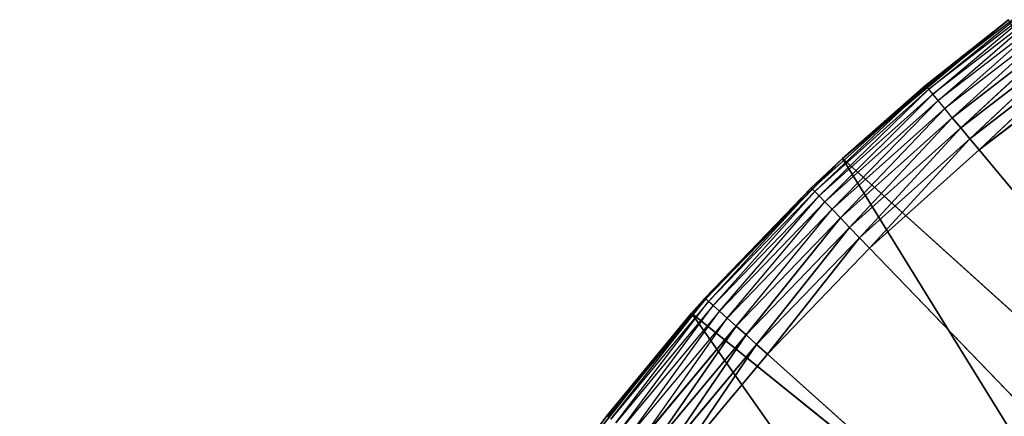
# Model space of a CAD drawing. Header units: centimetres. Extents: x 0.1 to 22.3, y 0.1 to 22.3.
# Tile 573 of 632: x 20.2519 to 20.4864, y 21.0713 to 21.1658. Entities that reach past the tile are written whole.
import ezdxf

# ---------------------------------------------------------------- set-up
doc = ezdxf.new("R2010")
doc.units = ezdxf.units.CM
doc.header["$LTSCALE"] = 2.54
doc.layers.get('0').update_dxf_attribs({"true_color": 0xff5454})

# ---------------------------------------------------------------- blocks, each defined once
blk = doc.blocks.new('Kosz na _mieci DELLA.STL')
at = {"color": 0}
for p, q in [((20.49672, 21.1722, 15.56653), (20.46783, 21.14989, 15.56653)), ((20.46841, 21.1492, 15.56316), (20.49672, 21.1722, 15.56653)), ((20.49725, 21.17146, 15.56316), (20.46841, 21.1492, 15.56316)), ((20.46935, 21.14807, 15.56), (20.49725, 21.17146, 15.56316)), ((20.4981, 21.17027, 15.56), (20.46935, 21.14807, 15.56)), ((20.47063, 21.14653, 15.55714), (20.4981, 21.17027, 15.56)), ((20.49927, 21.16864, 15.55714), (20.47063, 21.14653, 15.55714)), ((20.47221, 21.14463, 15.55468), (20.49927, 21.16864, 15.55714)), ((20.5007, 21.16664, 15.55468), (20.47221, 21.14463, 15.55468)), ((20.47403, 21.14244, 15.55268), (20.5007, 21.16664, 15.55468)), ((20.44784, 21.13274, 15.75), (20.48737, 21.16572, 15.75)), ((20.44784, 21.13274, 15.75), (20.48737, 21.16572, 15.75)), ((20.48737, 21.16572, 15.75), (20.46764, 21.15012, 15.57)), ((20.48737, 21.16572, 15.75), (20.46764, 21.15012, 15.57)), ((20.48737, 21.16572, 15.57), (20.46764, 21.15012, 15.57)), ((20.46783, 21.14989, 15.56653), (20.48737, 21.16572, 15.57)), ((20.50236, 21.16431, 15.55268), (20.47403, 21.14244, 15.55268)), ((20.47606, 21.14001, 15.55121), (20.50236, 21.16431, 15.55268)), ((20.47606, 21.14001, 15.55121), (20.50236, 21.16431, 15.55268)), ((20.5042, 21.16174, 15.55121), (20.47606, 21.14001, 15.55121)), ((20.5042, 21.16174, 15.55121), (20.47606, 21.14001, 15.55121)), ((20.47821, 21.13742, 15.5503), (20.5042, 21.16174, 15.55121)), ((20.47821, 21.13742, 15.5503), (20.5042, 21.16174, 15.55121)), ((20.50616, 21.159, 15.5503), (20.47821, 21.13742, 15.5503)), ((20.50616, 21.159, 15.5503), (20.47821, 21.13742, 15.5503)), ((20.48043, 21.13475, 15.55), (20.50616, 21.159, 15.5503)), ((20.48043, 21.13475, 15.55), (20.50616, 21.159, 15.5503)), ((20.48043, 21.13475, 15.55), (20.50818, 21.15618, 15.55)), ((20.48043, 21.13475, 15.55), (20.50818, 21.15618, 15.55)), ((20.44784, 21.13274, 15.75), (20.46764, 21.15012, 15.57)), ((20.46764, 21.15012, 15.57), (20.44784, 21.13274, 15.57)), ((20.44784, 21.13274, 15.75), (20.46764, 21.15012, 15.57)), ((20.46764, 21.15012, 15.57), (20.46783, 21.14989, 15.56653)), ((20.46783, 21.14989, 15.56653), (20.44065, 21.12553, 15.56653)), ((20.44128, 21.12488, 15.56316), (20.46783, 21.14989, 15.56653)), ((20.46841, 21.1492, 15.56316), (20.44128, 21.12488, 15.56316)), ((20.4423, 21.12382, 15.56), (20.46841, 21.1492, 15.56316)), ((20.46935, 21.14807, 15.56), (20.4423, 21.12382, 15.56)), ((20.44369, 21.12238, 15.55714), (20.46935, 21.14807, 15.56)), ((20.44784, 21.13274, 15.57), (20.46783, 21.14989, 15.56653)), ((20.46841, 21.1492, 15.56316), (20.46783, 21.14989, 15.56653)), ((20.46935, 21.14807, 15.56), (20.46841, 21.1492, 15.56316)), ((20.47063, 21.14653, 15.55714), (20.46935, 21.14807, 15.56)), ((20.47063, 21.14653, 15.55714), (20.44369, 21.12238, 15.55714)), ((20.4454, 21.12061, 15.55468), (20.47063, 21.14653, 15.55714)), ((20.47221, 21.14463, 15.55468), (20.47063, 21.14653, 15.55714)), ((20.47221, 21.14463, 15.55468), (20.4454, 21.12061, 15.55468)), ((20.44738, 21.11855, 15.55268), (20.47221, 21.14463, 15.55468)), ((20.47403, 21.14244, 15.55268), (20.47221, 21.14463, 15.55468)), ((20.47403, 21.14244, 15.55268), (20.44738, 21.11855, 15.55268)), ((20.44957, 21.11628, 15.55121), (20.47403, 21.14244, 15.55268)), ((20.44957, 21.11628, 15.55121), (20.47403, 21.14244, 15.55268)), ((20.47606, 21.14001, 15.55121), (20.47403, 21.14244, 15.55268)), ((20.47606, 21.14001, 15.55121), (20.47403, 21.14244, 15.55268)), ((20.47606, 21.14001, 15.55121), (20.44957, 21.11628, 15.55121)), ((20.47606, 21.14001, 15.55121), (20.44957, 21.11628, 15.55121)), ((20.45191, 21.11385, 15.5503), (20.47606, 21.14001, 15.55121)), ((20.45191, 21.11385, 15.5503), (20.47606, 21.14001, 15.55121)), ((20.47821, 21.13742, 15.5503), (20.47606, 21.14001, 15.55121)), ((20.47821, 21.13742, 15.5503), (20.47606, 21.14001, 15.55121)), ((20.47821, 21.13742, 15.5503), (20.45191, 21.11385, 15.5503)), ((20.47821, 21.13742, 15.5503), (20.45191, 21.11385, 15.5503)), ((20.45432, 21.11135, 15.55), (20.47821, 21.13742, 15.5503)), ((20.45432, 21.11135, 15.55), (20.47821, 21.13742, 15.5503)), ((20.48043, 21.13475, 15.55), (20.47821, 21.13742, 15.5503)), ((20.48043, 21.13475, 15.55), (20.47821, 21.13742, 15.5503)), ((20.45432, 21.11135, 15.55), (20.48043, 21.13475, 15.55)), ((20.45432, 21.11135, 15.55), (20.48043, 21.13475, 15.55)), ((20.78747, 20.7658, 15.55), (20.48043, 21.13475, 15.55)), ((20.78747, 20.7658, 15.55), (20.48043, 21.13475, 15.55)), ((20.41191, 21.09588, 15.75), (20.44784, 21.13274, 15.75)), ((20.41191, 21.09588, 15.75), (20.44784, 21.13274, 15.75)), ((20.41509, 21.09946, 15.57), (20.44784, 21.13274, 15.75)), ((20.41509, 21.09946, 15.57), (20.44784, 21.13274, 15.75)), ((20.44784, 21.13274, 15.57), (20.44044, 21.12575, 15.57)), ((20.44044, 21.12575, 15.57), (20.44784, 21.13274, 15.75)), ((20.44044, 21.12575, 15.57), (20.44784, 21.13274, 15.75)), ((20.44784, 21.13274, 15.57), (20.44065, 21.12553, 15.56653)), ((20.44784, 21.13274, 15.57), (20.44784, 21.13274, 15.75)), ((20.44784, 21.13274, 15.57), (20.44784, 21.13274, 15.75)), ((20.44784, 21.13274, 15.75), (20.55976, 21.03159, 15.75)), ((20.44784, 21.13274, 15.75), (20.55976, 21.03159, 15.75)), ((20.44784, 21.13274, 15.75), (20.52882, 21.00159, 15.75)), ((20.44784, 21.13274, 15.75), (20.52882, 21.00159, 15.75)), ((20.44044, 21.12575, 15.57), (20.41509, 21.09946, 15.57)), ((20.44044, 21.12575, 15.57), (20.41532, 21.09926, 15.56653)), ((20.44065, 21.12553, 15.56653), (20.41532, 21.09926, 15.56653)), ((20.41599, 21.09866, 15.56316), (20.44065, 21.12553, 15.56653)), ((20.44128, 21.12488, 15.56316), (20.41599, 21.09866, 15.56316)), ((20.41708, 21.09767, 15.56), (20.44128, 21.12488, 15.56316)), ((20.44044, 21.12575, 15.57), (20.44065, 21.12553, 15.56653)), ((20.44128, 21.12488, 15.56316), (20.44065, 21.12553, 15.56653)), ((20.4423, 21.12382, 15.56), (20.44128, 21.12488, 15.56316)), ((20.4423, 21.12382, 15.56), (20.41708, 21.09767, 15.56)), ((20.41857, 21.09634, 15.55714), (20.4423, 21.12382, 15.56)), ((20.44369, 21.12238, 15.55714), (20.41857, 21.09634, 15.55714)), ((20.42041, 21.09469, 15.55468), (20.44369, 21.12238, 15.55714)), ((20.44369, 21.12238, 15.55714), (20.4423, 21.12382, 15.56)), ((20.4454, 21.12061, 15.55468), (20.44369, 21.12238, 15.55714)), ((20.4454, 21.12061, 15.55468), (20.42041, 21.09469, 15.55468)), ((20.42254, 21.09279, 15.55268), (20.4454, 21.12061, 15.55468)), ((20.44738, 21.11855, 15.55268), (20.4454, 21.12061, 15.55468)), ((20.44738, 21.11855, 15.55268), (20.42254, 21.09279, 15.55268)), ((20.42489, 21.09068, 15.55121), (20.44738, 21.11855, 15.55268)), ((20.42489, 21.09068, 15.55121), (20.44738, 21.11855, 15.55268)), ((20.44957, 21.11628, 15.55121), (20.44738, 21.11855, 15.55268)), ((20.44957, 21.11628, 15.55121), (20.44738, 21.11855, 15.55268)), ((20.44957, 21.11628, 15.55121), (20.42489, 21.09068, 15.55121)), ((20.44957, 21.11628, 15.55121), (20.42489, 21.09068, 15.55121)), ((20.4274, 21.08843, 15.5503), (20.44957, 21.11628, 15.55121)), ((20.4274, 21.08843, 15.5503), (20.44957, 21.11628, 15.55121)), ((20.45191, 21.11385, 15.5503), (20.44957, 21.11628, 15.55121)), ((20.45191, 21.11385, 15.5503), (20.44957, 21.11628, 15.55121)), ((20.45191, 21.11385, 15.5503), (20.4274, 21.08843, 15.5503)), ((20.45191, 21.11385, 15.5503), (20.4274, 21.08843, 15.5503)), ((20.42998, 21.08611, 15.55), (20.45191, 21.11385, 15.5503)), ((20.42998, 21.08611, 15.55), (20.45191, 21.11385, 15.5503)), ((20.45432, 21.11135, 15.55), (20.45191, 21.11385, 15.5503)), ((20.45432, 21.11135, 15.55), (20.45191, 21.11385, 15.5503)), ((20.42998, 21.08611, 15.55), (20.45432, 21.11135, 15.55)), ((20.42998, 21.08611, 15.55), (20.45432, 21.11135, 15.55)), ((20.45432, 21.11135, 15.55), (20.78747, 20.7658, 15.55)), ((20.45432, 21.11135, 15.55), (20.78747, 20.7658, 15.55)), ((20.39173, 21.07139, 15.57), (20.41532, 21.09926, 15.56653)), ((20.41532, 21.09926, 15.56653), (20.39197, 21.0712, 15.56653)), ((20.39268, 21.07065, 15.56316), (20.41532, 21.09926, 15.56653)), ((20.41599, 21.09866, 15.56316), (20.39268, 21.07065, 15.56316)), ((20.39385, 21.06975, 15.56), (20.41599, 21.09866, 15.56316)), ((20.41509, 21.09946, 15.57), (20.41191, 21.09588, 15.75)), ((20.41509, 21.09946, 15.57), (20.41191, 21.09588, 15.57)), ((20.41509, 21.09946, 15.57), (20.41191, 21.09588, 15.75)), ((20.41191, 21.09588, 15.57), (20.41532, 21.09926, 15.56653)), ((20.41509, 21.09946, 15.57), (20.41532, 21.09926, 15.56653)), ((20.41599, 21.09866, 15.56316), (20.41532, 21.09926, 15.56653)), ((20.41708, 21.09767, 15.56), (20.41599, 21.09866, 15.56316)), ((20.41708, 21.09767, 15.56), (20.39385, 21.06975, 15.56)), ((20.39543, 21.06853, 15.55714), (20.41708, 21.09767, 15.56)), ((20.41857, 21.09634, 15.55714), (20.39543, 21.06853, 15.55714)), ((20.39738, 21.06702, 15.55468), (20.41857, 21.09634, 15.55714)), ((20.41857, 21.09634, 15.55714), (20.41708, 21.09767, 15.56)), ((20.42041, 21.09469, 15.55468), (20.41857, 21.09634, 15.55714)), ((20.37996, 21.05551, 15.75), (20.41191, 21.09588, 15.75)), ((20.37996, 21.05551, 15.75), (20.41191, 21.09588, 15.75)), ((20.41191, 21.09588, 15.57), (20.39173, 21.07139, 15.57)), ((20.39173, 21.07139, 15.57), (20.41191, 21.09588, 15.75)), ((20.39173, 21.07139, 15.57), (20.41191, 21.09588, 15.75)), ((20.42041, 21.09469, 15.55468), (20.39738, 21.06702, 15.55468)), ((20.39964, 21.06528, 15.55268), (20.42041, 21.09469, 15.55468)), ((20.41191, 21.09588, 15.57), (20.41191, 21.09588, 15.75)), ((20.41191, 21.09588, 15.57), (20.41191, 21.09588, 15.75)), ((20.41191, 21.09588, 15.75), (20.52882, 21.00159, 15.75)), ((20.41191, 21.09588, 15.75), (20.52882, 21.00159, 15.75)), ((20.41191, 21.09588, 15.75), (20.50181, 20.96802, 15.75)), ((20.41191, 21.09588, 15.75), (20.50181, 20.96802, 15.75)), ((20.42254, 21.09279, 15.55268), (20.42041, 21.09469, 15.55468)), ((20.42254, 21.09279, 15.55268), (20.39964, 21.06528, 15.55268)), ((20.40214, 21.06335, 15.55121), (20.42254, 21.09279, 15.55268)), ((20.40214, 21.06335, 15.55121), (20.42254, 21.09279, 15.55268)), ((20.42489, 21.09068, 15.55121), (20.42254, 21.09279, 15.55268)), ((20.42489, 21.09068, 15.55121), (20.42254, 21.09279, 15.55268)), ((20.42489, 21.09068, 15.55121), (20.40214, 21.06335, 15.55121)), ((20.42489, 21.09068, 15.55121), (20.40214, 21.06335, 15.55121)), ((20.40481, 21.06129, 15.5503), (20.42489, 21.09068, 15.55121)), ((20.40481, 21.06129, 15.5503), (20.42489, 21.09068, 15.55121)), ((20.4274, 21.08843, 15.5503), (20.42489, 21.09068, 15.55121)), ((20.4274, 21.08843, 15.5503), (20.42489, 21.09068, 15.55121)), ((20.4274, 21.08843, 15.5503), (20.40481, 21.06129, 15.5503)), ((20.4274, 21.08843, 15.5503), (20.40481, 21.06129, 15.5503)), ((20.40756, 21.05916, 15.55), (20.4274, 21.08843, 15.5503)), ((20.40756, 21.05916, 15.55), (20.4274, 21.08843, 15.5503)), ((20.42998, 21.08611, 15.55), (20.4274, 21.08843, 15.5503)), ((20.42998, 21.08611, 15.55), (20.4274, 21.08843, 15.5503)), ((20.40756, 21.05916, 15.55), (20.42998, 21.08611, 15.55)), ((20.40756, 21.05916, 15.55), (20.42998, 21.08611, 15.55)), ((20.42998, 21.08611, 15.55), (20.78747, 20.7658, 15.55)), ((20.42998, 21.08611, 15.55), (20.78747, 20.7658, 15.55)), ((20.39173, 21.07139, 15.57), (20.37996, 21.05551, 15.75)), ((20.39173, 21.07139, 15.57), (20.37996, 21.05551, 15.75)), ((20.39173, 21.07139, 15.57), (20.37996, 21.05551, 15.57)), ((20.39173, 21.07139, 15.57), (20.39197, 21.0712, 15.56653))]:
    blk.add_line(p, q, dxfattribs=at)
mesh = blk.add_polyface(dxfattribs=at)
corners = [(22.13747, 22.1158, 47.35), (0.33747, 22.1158, 47.35), (3.63747, 19.8158, 47.35)]
mesh.append_faces([[corners[k] for k in face] for face in [(0, 1, 2)]], dxfattribs={"color": 0})
mesh = blk.add_polyface(dxfattribs=at)
corners = [(22.13747, 22.1158, 47.25), (18.83747, 19.8158, 47.25), (0.33747, 22.1158, 47.25)]
mesh.append_faces([[corners[k] for k in face] for face in [(0, 1, 2)]], dxfattribs={"color": 0})
mesh = blk.add_polyface(dxfattribs=at)
corners = [(22.13747, 22.1158, 47.35), (3.63747, 19.8158, 47.35), (18.83747, 19.8158, 47.35)]
mesh.append_faces([[corners[k] for k in face] for face in [(0, 1, 2)]], dxfattribs={"color": 0})
mesh = blk.add_polyface(dxfattribs=at)
corners = [(22.13747, 22.1158, 47.35), (18.83747, 19.8158, 47.35), (19.01112, 19.80061, 47.35)]
mesh.append_faces([[corners[k] for k in face] for face in [(0, 1, 2)]], dxfattribs={"color": 0})
mesh = blk.add_polyface(dxfattribs=at)
corners = [(22.13747, 22.1158, 47.25), (19.01112, 19.80061, 47.25), (18.83747, 19.8158, 47.25)]
mesh.append_faces([[corners[k] for k in face] for face in [(0, 1, 2)]], dxfattribs={"color": 0})
mesh = blk.add_polyface(dxfattribs=at)
corners = [(22.13747, 22.1158, 47.35), (19.01112, 19.80061, 47.35), (19.1795, 19.75549, 47.35)]
mesh.append_faces([[corners[k] for k in face] for face in [(0, 1, 2)]], dxfattribs={"color": 0})
mesh = blk.add_polyface(dxfattribs=at)
corners = [(22.13747, 22.1158, 47.25), (19.1795, 19.75549, 47.25), (19.01112, 19.80061, 47.25)]
mesh.append_faces([[corners[k] for k in face] for face in [(0, 1, 2)]], dxfattribs={"color": 0})
mesh = blk.add_polyface(dxfattribs=at)
corners = [(22.13747, 22.1158, 47.35), (19.1795, 19.75549, 47.35), (19.33747, 19.68183, 47.35)]
mesh.append_faces([[corners[k] for k in face] for face in [(0, 1, 2)]], dxfattribs={"color": 0})
mesh = blk.add_polyface(dxfattribs=at)
corners = [(22.13747, 22.1158, 47.25), (19.33747, 19.68183, 47.25), (19.1795, 19.75549, 47.25)]
mesh.append_faces([[corners[k] for k in face] for face in [(0, 1, 2)]], dxfattribs={"color": 0})
mesh = blk.add_polyface(dxfattribs=at)
corners = [(22.13747, 22.1158, 47.35), (19.33747, 19.68183, 47.35), (19.48026, 19.58185, 47.35)]
mesh.append_faces([[corners[k] for k in face] for face in [(0, 1, 2)]], dxfattribs={"color": 0})
mesh = blk.add_polyface(dxfattribs=at)
corners = [(22.13747, 22.1158, 47.25), (19.48026, 19.58185, 47.25), (19.33747, 19.68183, 47.25)]
mesh.append_faces([[corners[k] for k in face] for face in [(0, 1, 2)]], dxfattribs={"color": 0})
mesh = blk.add_polyface(dxfattribs=at)
corners = [(22.13747, 22.1158, 47.35), (19.48026, 19.58185, 47.35), (19.60352, 19.45859, 47.35)]
mesh.append_faces([[corners[k] for k in face] for face in [(0, 1, 2)]], dxfattribs={"color": 0})
mesh = blk.add_polyface(dxfattribs=at)
corners = [(22.13747, 22.1158, 47.25), (19.60352, 19.45859, 47.25), (19.48026, 19.58185, 47.25)]
mesh.append_faces([[corners[k] for k in face] for face in [(0, 1, 2)]], dxfattribs={"color": 0})
mesh = blk.add_polyface(dxfattribs=at)
corners = [(22.13747, 22.1158, 47.35), (19.60352, 19.45859, 47.35), (19.7035, 19.3158, 47.35)]
mesh.append_faces([[corners[k] for k in face] for face in [(0, 1, 2)]], dxfattribs={"color": 0})
mesh = blk.add_polyface(dxfattribs=at)
corners = [(22.13747, 22.1158, 47.25), (19.7035, 19.3158, 47.25), (19.60352, 19.45859, 47.25)]
mesh.append_faces([[corners[k] for k in face] for face in [(0, 1, 2)]], dxfattribs={"color": 0})
mesh = blk.add_polyface(dxfattribs=at)
corners = [(22.13747, 22.1158, 47.35), (19.7035, 19.3158, 47.35), (19.77717, 19.15782, 47.35)]
mesh.append_faces([[corners[k] for k in face] for face in [(0, 1, 2)]], dxfattribs={"color": 0})
mesh = blk.add_polyface(dxfattribs=at)
corners = [(22.13747, 22.1158, 47.25), (19.77717, 19.15782, 47.25), (19.7035, 19.3158, 47.25)]
mesh.append_faces([[corners[k] for k in face] for face in [(0, 1, 2)]], dxfattribs={"color": 0})
mesh = blk.add_polyface(dxfattribs=at)
corners = [(22.13747, 22.1158, 47.35), (19.77717, 19.15782, 47.35), (19.82228, 18.98945, 47.35)]
mesh.append_faces([[corners[k] for k in face] for face in [(0, 1, 2)]], dxfattribs={"color": 0})
mesh = blk.add_polyface(dxfattribs=at)
corners = [(22.13747, 22.1158, 47.25), (19.82228, 18.98945, 47.25), (19.77717, 19.15782, 47.25)]
mesh.append_faces([[corners[k] for k in face] for face in [(0, 1, 2)]], dxfattribs={"color": 0})
mesh = blk.add_polyface(dxfattribs=at)
corners = [(22.13747, 22.1158, 47.35), (19.82228, 18.98945, 47.35), (19.83748, 18.8158, 47.35)]
mesh.append_faces([[corners[k] for k in face] for face in [(0, 1, 2)]], dxfattribs={"color": 0})
mesh = blk.add_polyface(dxfattribs=at)
corners = [(22.13747, 22.1158, 47.25), (19.83748, 18.8158, 47.25), (19.82228, 18.98945, 47.25)]
mesh.append_faces([[corners[k] for k in face] for face in [(0, 1, 2)]], dxfattribs={"color": 0})
mesh = blk.add_polyface(dxfattribs=at)
corners = [(22.13747, 22.1158, 47.35), (19.83748, 18.8158, 47.35), (22.13747, 0.3158, 47.35)]
mesh.append_faces([[corners[k] for k in face] for face in [(0, 1, 2)]], dxfattribs={"color": 0})
mesh = blk.add_polyface(dxfattribs=at)
corners = [(22.13747, 0.3158, 47.25), (19.83748, 3.6158, 47.25), (22.13747, 22.1158, 47.25)]
mesh.append_faces([[corners[k] for k in face] for face in [(0, 1, 2)]], dxfattribs={"color": 0})
mesh = blk.add_polyface(dxfattribs=at)
corners = [(22.13747, 22.1158, 47.25), (19.83748, 3.6158, 47.25), (19.83748, 18.8158, 47.25)]
mesh.append_faces([[corners[k] for k in face] for face in [(0, 1, 2)]], dxfattribs={"color": 0})
mesh = blk.add_polyface(dxfattribs=at)
corners = [(21.83747, 0.6158, 15.75), (0.63747, 0.6158, 15.75), (21.83747, 21.8158, 15.75)]
mesh.append_faces([[corners[k] for k in face] for face in [(0, 1, 2)]], dxfattribs={"color": 0})
mesh = blk.add_polyface(dxfattribs=at)
corners = [(21.83747, 21.8158, 15.75), (0.63747, 0.6158, 15.75), (0.63747, 21.8158, 15.75)]
mesh.append_faces([[corners[k] for k in face] for face in [(0, 1, 2)]], dxfattribs={"color": 0})
mesh = blk.add_polyface(dxfattribs=at)
corners = [(21.83747, 0.6158, 15.95), (0.63747, 21.8158, 15.95), (0.63747, 0.6158, 15.95)]
mesh.append_faces([[corners[k] for k in face] for face in [(0, 1, 2)]], dxfattribs={"color": 0})
mesh = blk.add_polyface(dxfattribs=at)
corners = [(21.83747, 21.8158, 15.95), (0.63747, 21.8158, 15.95), (21.83747, 0.6158, 15.95)]
mesh.append_faces([[corners[k] for k in face] for face in [(0, 1, 2)]], dxfattribs={"color": 0})
mesh = blk.add_polyface(dxfattribs=at)
corners = [(20.48737, 21.16572, 15.75), (20.46764, 21.15012, 15.57), (20.44784, 21.13274, 15.75)]
mesh.append_faces([[corners[k] for k in face] for face in [(0, 1, 2)]], dxfattribs={"color": 0})
mesh = blk.add_polyface(dxfattribs=at)
corners = [(20.55976, 21.03159, 15.75), (20.48737, 21.16572, 15.75), (20.44784, 21.13274, 15.75)]
mesh.append_faces([[corners[k] for k in face] for face in [(0, 1, 2)]], dxfattribs={"color": 0})
mesh = blk.add_polyface(dxfattribs=at)
corners = [(20.48737, 21.16572, 15.75), (20.48737, 21.16572, 15.57), (20.46764, 21.15012, 15.57)]
mesh.append_faces([[corners[k] for k in face] for face in [(0, 1, 2)]], dxfattribs={"color": 0})
mesh = blk.add_polyface(dxfattribs=at)
corners = [(20.50236, 21.16431, 15.55268), (20.47606, 21.14001, 15.55121), (20.47403, 21.14244, 15.55268)]
mesh.append_faces([[corners[k] for k in face] for face in [(0, 1, 2)]], dxfattribs={"color": 0})
mesh = blk.add_polyface(dxfattribs=at)
corners = [(20.5042, 21.16174, 15.55121), (20.47606, 21.14001, 15.55121), (20.50236, 21.16431, 15.55268)]
mesh.append_faces([[corners[k] for k in face] for face in [(0, 1, 2)]], dxfattribs={"color": 0})
mesh = blk.add_polyface(dxfattribs=at)
corners = [(20.5042, 21.16174, 15.55121), (20.47821, 21.13742, 15.5503), (20.47606, 21.14001, 15.55121)]
mesh.append_faces([[corners[k] for k in face] for face in [(0, 1, 2)]], dxfattribs={"color": 0})
mesh = blk.add_polyface(dxfattribs=at)
corners = [(20.50616, 21.159, 15.5503), (20.47821, 21.13742, 15.5503), (20.5042, 21.16174, 15.55121)]
mesh.append_faces([[corners[k] for k in face] for face in [(0, 1, 2)]], dxfattribs={"color": 0})
mesh = blk.add_polyface(dxfattribs=at)
corners = [(20.50616, 21.159, 15.5503), (20.48043, 21.13475, 15.55), (20.47821, 21.13742, 15.5503)]
mesh.append_faces([[corners[k] for k in face] for face in [(0, 1, 2)]], dxfattribs={"color": 0})
mesh = blk.add_polyface(dxfattribs=at)
corners = [(20.50818, 21.15618, 15.55), (20.48043, 21.13475, 15.55), (20.50616, 21.159, 15.5503)]
mesh.append_faces([[corners[k] for k in face] for face in [(0, 1, 2)]], dxfattribs={"color": 0})
mesh = blk.add_polyface(dxfattribs=at)
corners = [(20.78747, 20.7658, 15.55), (20.48043, 21.13475, 15.55), (20.50818, 21.15618, 15.55)]
mesh.append_faces([[corners[k] for k in face] for face in [(0, 1, 2)]], dxfattribs={"color": 0})
mesh = blk.add_polyface(dxfattribs=at)
corners = [(20.44784, 21.13274, 15.75), (20.46764, 21.15012, 15.57), (20.44784, 21.13274, 15.57)]
mesh.append_faces([[corners[k] for k in face] for face in [(0, 1, 2)]], dxfattribs={"color": 0})
mesh = blk.add_polyface(dxfattribs=at)
corners = [(20.47403, 21.14244, 15.55268), (20.44957, 21.11628, 15.55121), (20.44738, 21.11855, 15.55268)]
mesh.append_faces([[corners[k] for k in face] for face in [(0, 1, 2)]], dxfattribs={"color": 0})
mesh = blk.add_polyface(dxfattribs=at)
corners = [(20.47606, 21.14001, 15.55121), (20.44957, 21.11628, 15.55121), (20.47403, 21.14244, 15.55268)]
mesh.append_faces([[corners[k] for k in face] for face in [(0, 1, 2)]], dxfattribs={"color": 0})
mesh = blk.add_polyface(dxfattribs=at)
corners = [(20.47606, 21.14001, 15.55121), (20.45191, 21.11385, 15.5503), (20.44957, 21.11628, 15.55121)]
mesh.append_faces([[corners[k] for k in face] for face in [(0, 1, 2)]], dxfattribs={"color": 0})
mesh = blk.add_polyface(dxfattribs=at)
corners = [(20.47821, 21.13742, 15.5503), (20.45191, 21.11385, 15.5503), (20.47606, 21.14001, 15.55121)]
mesh.append_faces([[corners[k] for k in face] for face in [(0, 1, 2)]], dxfattribs={"color": 0})
mesh = blk.add_polyface(dxfattribs=at)
corners = [(20.47821, 21.13742, 15.5503), (20.45432, 21.11135, 15.55), (20.45191, 21.11385, 15.5503)]
mesh.append_faces([[corners[k] for k in face] for face in [(0, 1, 2)]], dxfattribs={"color": 0})
mesh = blk.add_polyface(dxfattribs=at)
corners = [(20.48043, 21.13475, 15.55), (20.45432, 21.11135, 15.55), (20.47821, 21.13742, 15.5503)]
mesh.append_faces([[corners[k] for k in face] for face in [(0, 1, 2)]], dxfattribs={"color": 0})
mesh = blk.add_polyface(dxfattribs=at)
corners = [(20.78747, 20.7658, 15.55), (20.45432, 21.11135, 15.55), (20.48043, 21.13475, 15.55)]
mesh.append_faces([[corners[k] for k in face] for face in [(0, 1, 2)]], dxfattribs={"color": 0})
mesh = blk.add_polyface(dxfattribs=at)
corners = [(20.44784, 21.13274, 15.75), (20.41509, 21.09946, 15.57), (20.41191, 21.09588, 15.75)]
mesh.append_faces([[corners[k] for k in face] for face in [(0, 1, 2)]], dxfattribs={"color": 0})
mesh = blk.add_polyface(dxfattribs=at)
corners = [(20.52882, 21.00159, 15.75), (20.44784, 21.13274, 15.75), (20.41191, 21.09588, 15.75)]
mesh.append_faces([[corners[k] for k in face] for face in [(0, 1, 2)]], dxfattribs={"color": 0})
mesh = blk.add_polyface(dxfattribs=at)
corners = [(20.44784, 21.13274, 15.75), (20.44044, 21.12575, 15.57), (20.41509, 21.09946, 15.57)]
mesh.append_faces([[corners[k] for k in face] for face in [(0, 1, 2)]], dxfattribs={"color": 0})
mesh = blk.add_polyface(dxfattribs=at)
corners = [(20.44784, 21.13274, 15.75), (20.44784, 21.13274, 15.57), (20.44044, 21.12575, 15.57)]
mesh.append_faces([[corners[k] for k in face] for face in [(0, 1, 2)]], dxfattribs={"color": 0})
mesh = blk.add_polyface(dxfattribs=at)
corners = [(20.55976, 21.03159, 15.75), (20.44784, 21.13274, 15.75), (20.52882, 21.00159, 15.75)]
mesh.append_faces([[corners[k] for k in face] for face in [(0, 1, 2)]], dxfattribs={"color": 0})
mesh = blk.add_polyface(dxfattribs=at)
corners = [(20.44738, 21.11855, 15.55268), (20.42489, 21.09068, 15.55121), (20.42254, 21.09279, 15.55268)]
mesh.append_faces([[corners[k] for k in face] for face in [(0, 1, 2)]], dxfattribs={"color": 0})
mesh = blk.add_polyface(dxfattribs=at)
corners = [(20.44957, 21.11628, 15.55121), (20.42489, 21.09068, 15.55121), (20.44738, 21.11855, 15.55268)]
mesh.append_faces([[corners[k] for k in face] for face in [(0, 1, 2)]], dxfattribs={"color": 0})
mesh = blk.add_polyface(dxfattribs=at)
corners = [(20.44957, 21.11628, 15.55121), (20.4274, 21.08843, 15.5503), (20.42489, 21.09068, 15.55121)]
mesh.append_faces([[corners[k] for k in face] for face in [(0, 1, 2)]], dxfattribs={"color": 0})
mesh = blk.add_polyface(dxfattribs=at)
corners = [(20.45191, 21.11385, 15.5503), (20.4274, 21.08843, 15.5503), (20.44957, 21.11628, 15.55121)]
mesh.append_faces([[corners[k] for k in face] for face in [(0, 1, 2)]], dxfattribs={"color": 0})
mesh = blk.add_polyface(dxfattribs=at)
corners = [(20.45191, 21.11385, 15.5503), (20.42998, 21.08611, 15.55), (20.4274, 21.08843, 15.5503)]
mesh.append_faces([[corners[k] for k in face] for face in [(0, 1, 2)]], dxfattribs={"color": 0})
mesh = blk.add_polyface(dxfattribs=at)
corners = [(20.45432, 21.11135, 15.55), (20.42998, 21.08611, 15.55), (20.45191, 21.11385, 15.5503)]
mesh.append_faces([[corners[k] for k in face] for face in [(0, 1, 2)]], dxfattribs={"color": 0})
mesh = blk.add_polyface(dxfattribs=at)
corners = [(20.78747, 20.7658, 15.55), (20.42998, 21.08611, 15.55), (20.45432, 21.11135, 15.55)]
mesh.append_faces([[corners[k] for k in face] for face in [(0, 1, 2)]], dxfattribs={"color": 0})
mesh = blk.add_polyface(dxfattribs=at)
corners = [(20.41509, 21.09946, 15.57), (20.41191, 21.09588, 15.57), (20.41191, 21.09588, 15.75)]
mesh.append_faces([[corners[k] for k in face] for face in [(0, 1, 2)]], dxfattribs={"color": 0})
mesh = blk.add_polyface(dxfattribs=at)
corners = [(20.41191, 21.09588, 15.75), (20.39173, 21.07139, 15.57), (20.37996, 21.05551, 15.75)]
mesh.append_faces([[corners[k] for k in face] for face in [(0, 1, 2)]], dxfattribs={"color": 0})
mesh = blk.add_polyface(dxfattribs=at)
corners = [(20.50181, 20.96802, 15.75), (20.41191, 21.09588, 15.75), (20.37996, 21.05551, 15.75)]
mesh.append_faces([[corners[k] for k in face] for face in [(0, 1, 2)]], dxfattribs={"color": 0})
mesh = blk.add_polyface(dxfattribs=at)
corners = [(20.41191, 21.09588, 15.57), (20.39173, 21.07139, 15.57), (20.41191, 21.09588, 15.75)]
mesh.append_faces([[corners[k] for k in face] for face in [(0, 1, 2)]], dxfattribs={"color": 0})
mesh = blk.add_polyface(dxfattribs=at)
corners = [(20.52882, 21.00159, 15.75), (20.41191, 21.09588, 15.75), (20.50181, 20.96802, 15.75)]
mesh.append_faces([[corners[k] for k in face] for face in [(0, 1, 2)]], dxfattribs={"color": 0})
mesh = blk.add_polyface(dxfattribs=at)
corners = [(20.42254, 21.09279, 15.55268), (20.40214, 21.06335, 15.55121), (20.39964, 21.06528, 15.55268)]
mesh.append_faces([[corners[k] for k in face] for face in [(0, 1, 2)]], dxfattribs={"color": 0})
mesh = blk.add_polyface(dxfattribs=at)
corners = [(20.42489, 21.09068, 15.55121), (20.40214, 21.06335, 15.55121), (20.42254, 21.09279, 15.55268)]
mesh.append_faces([[corners[k] for k in face] for face in [(0, 1, 2)]], dxfattribs={"color": 0})
mesh = blk.add_polyface(dxfattribs=at)
corners = [(20.42489, 21.09068, 15.55121), (20.40481, 21.06129, 15.5503), (20.40214, 21.06335, 15.55121)]
mesh.append_faces([[corners[k] for k in face] for face in [(0, 1, 2)]], dxfattribs={"color": 0})
mesh = blk.add_polyface(dxfattribs=at)
corners = [(20.4274, 21.08843, 15.5503), (20.40481, 21.06129, 15.5503), (20.42489, 21.09068, 15.55121)]
mesh.append_faces([[corners[k] for k in face] for face in [(0, 1, 2)]], dxfattribs={"color": 0})
mesh = blk.add_polyface(dxfattribs=at)
corners = [(20.4274, 21.08843, 15.5503), (20.40756, 21.05916, 15.55), (20.40481, 21.06129, 15.5503)]
mesh.append_faces([[corners[k] for k in face] for face in [(0, 1, 2)]], dxfattribs={"color": 0})
mesh = blk.add_polyface(dxfattribs=at)
corners = [(20.42998, 21.08611, 15.55), (20.40756, 21.05916, 15.55), (20.4274, 21.08843, 15.5503)]
mesh.append_faces([[corners[k] for k in face] for face in [(0, 1, 2)]], dxfattribs={"color": 0})
mesh = blk.add_polyface(dxfattribs=at)
corners = [(20.78747, 20.7658, 15.55), (20.40756, 21.05916, 15.55), (20.42998, 21.08611, 15.55)]
mesh.append_faces([[corners[k] for k in face] for face in [(0, 1, 2)]], dxfattribs={"color": 0})
mesh = blk.add_polyface(dxfattribs=at)
corners = [(20.39173, 21.07139, 15.57), (20.37996, 21.05551, 15.57), (20.37996, 21.05551, 15.75)]
mesh.append_faces([[corners[k] for k in face] for face in [(0, 1, 2)]], dxfattribs={"color": 0})

msp = doc.modelspace()

# ---------------------------------------------------------------- block references
at = {"color": 0}
msp.add_blockref('Kosz na _mieci DELLA.STL', (0, 0), dxfattribs=at)

doc.saveas('drawing.dxf')
